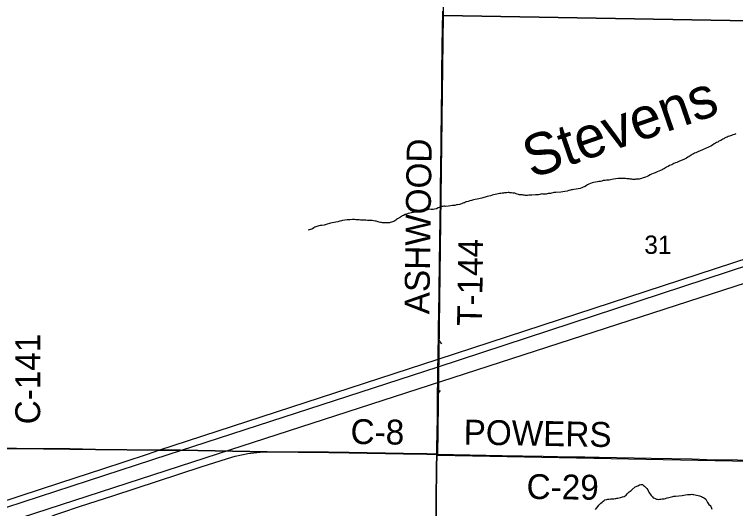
# Model space of a CAD drawing. Extents: x 2.4 to 73.1, y 4.5 to 25.6.
# Drawn here: x 33.042 to 33.865, y 21.55 to 22.114 of the extents above; entities that cross this region are included whole.
import ezdxf

# ---------------------------------------------------------------- set-up
doc = ezdxf.new("R2010")
doc.units = 0
for name, color, linetype in [('GM_X_County_Road', 7, 'Continuous'), ('GM_X_County_Road_Text', 7, 'Continuous'), ('GM_X_Minor_River', 7, 'Continuous'), ('GM_X_Minor_River_Text', 7, 'Continuous'), ('GM_X_Rail_Line', 7, 'Continuous'), ('GM_X_Section', 7, 'Continuous'), ('GM_X_Section_Text', 7, 'Continuous'), ('GM_X_Township', 7, 'Continuous'), ('GM_X_Township_Road', 7, 'Continuous'), ('GM_X_Township_Road_Text', 7, 'Continuous'), ('GM_X_US_Route', 7, 'Continuous'), ('SH_Cut_Line', 7, 'Continuous')]:
    doc.layers.add(name, color=color, linetype=linetype)

msp = doc.modelspace()

# ---------------------------------------------------------------- linework, layer by layer
at = {"layer": 'GM_X_County_Road'}
for points in [[(33.02085, 21.61856), (33.02249, 21.61855), (33.04476, 21.61844), (33.1054, 21.61773), (33.13457, 21.61727)], [(33.33053, 21.61456), (33.40077, 21.61389), (33.42409, 21.61352), (33.48627, 21.61249), (33.5127, 21.61206), (33.52446, 21.61197)], [(33.52446, 21.61197), (33.54336, 21.61163), (33.59868, 21.61066), (33.64561, 21.60974), (33.66177, 21.60951), (33.67979, 21.60917), (33.69316, 21.60895), (33.70031, 21.60883), (33.70932, 21.60865), (33.74941, 21.60779), (33.76868, 21.60744), (33.8156, 21.60659), (33.83237, 21.60616), (33.86719, 21.60561), (33.92469, 21.60447), (33.96819, 21.60357), (34.00176, 21.60283), (34.01849, 21.60247)]]:
    msp.add_lwpolyline(points, dxfattribs=at)
at = {"layer": 'GM_X_Minor_River'}
for points in [[(33.86552, 21.97768), (33.86379, 21.97715), (33.86207, 21.97663), (33.86034, 21.97591), (33.85824, 21.97521), (33.85651, 21.97468), (33.85536, 21.97414), (33.85401, 21.97342), (33.85248, 21.9727), (33.85151, 21.97215), (33.85036, 21.97161), (33.8494, 21.97107), (33.84843, 21.97033), (33.84728, 21.96979), (33.84612, 21.96925), (33.84477, 21.96834), (33.84343, 21.9678), (33.84208, 21.96707), (33.84073, 21.96616), (33.83861, 21.96489), (33.83668, 21.9638), (33.83495, 21.96289), (33.83341, 21.96198), (33.83168, 21.96126), (33.82995, 21.96055), (33.82803, 21.95984), (33.82669, 21.95911), (33.82534, 21.95858), (33.824, 21.95804), (33.82285, 21.9575)], [(33.82285, 21.9575), (33.82131, 21.95678), (33.81958, 21.95607), (33.81824, 21.95553), (33.81709, 21.95499), (33.81554, 21.95408), (33.81458, 21.95354), (33.81342, 21.95281), (33.81207, 21.95189), (33.81072, 21.95098), (33.80918, 21.95007), (33.80764, 21.94935), (33.80591, 21.94863), (33.80495, 21.94809), (33.80207, 21.94702), (33.80092, 21.94648), (33.79957, 21.94575), (33.79804, 21.94522), (33.7965, 21.9445), (33.79458, 21.94379), (33.79227, 21.94252), (33.78978, 21.94164), (33.78805, 21.94054), (33.78631, 21.93964), (33.78516, 21.93891), (33.78381, 21.93818), (33.78246, 21.93746), (33.78111, 21.93673), (33.77958, 21.93601), (33.77766, 21.9353), (33.77554, 21.93422), (33.77324, 21.93332), (33.77094, 21.93243), (33.76921, 21.93172), (33.76748, 21.93081), (33.76575, 21.92991), (33.76402, 21.929), (33.76229, 21.92829), (33.76095, 21.92775), (33.75961, 21.92741), (33.75769, 21.9267), (33.75636, 21.92654), (33.75521, 21.92619), (33.75369, 21.92604), (33.75235, 21.92588), (33.7514, 21.92591), (33.75045, 21.92574), (33.74874, 21.92578), (33.74779, 21.92581), (33.74684, 21.92583), (33.7459, 21.92605), (33.74495, 21.92607), (33.74382, 21.92629), (33.7423, 21.92652), (33.74097, 21.92655), (33.73927, 21.9266), (33.73794, 21.92663), (33.7368, 21.92666), (33.73566, 21.92669), (33.73452, 21.92672), (33.733, 21.92676), (33.7311, 21.9268), (33.72595, 21.92599), (33.72386, 21.92566), (33.72233, 21.92532), (33.72099, 21.92497), (33.71966, 21.92482), (33.71871, 21.92484), (33.71776, 21.92468), (33.71642, 21.92452), (33.7149, 21.92437), (33.71395, 21.92439), (33.71261, 21.92386), (33.71108, 21.92352), (33.70917, 21.92319), (33.70745, 21.92285), (33.70536, 21.92252), (33.70307, 21.9222), (33.70135, 21.92168), (33.69943, 21.92116), (33.69752, 21.92044), (33.69617, 21.91972), (33.69481, 21.91861), (33.69327, 21.9177), (33.69116, 21.91681), (33.68962, 21.91609), (33.6877, 21.91538), (33.6856, 21.91486), (33.68332, 21.91454), (33.68065, 21.91423), (33.67912, 21.91389), (33.67779, 21.91373), (33.67683, 21.91356), (33.67492, 21.91304), (33.673, 21.91233), (33.67033, 21.91183), (33.66785, 21.91151), (33.66557, 21.91119), (33.65986, 21.91096), (33.65891, 21.91079), (33.65777, 21.91063)], [(33.65777, 21.91063), (33.65643, 21.91029), (33.65509, 21.90994), (33.65376, 21.90979), (33.6528, 21.90962), (33.65109, 21.90947), (33.64995, 21.90931), (33.64899, 21.90896), (33.64652, 21.90902), (33.645, 21.90906), (33.64405, 21.90908), (33.64291, 21.90873), (33.64157, 21.90839), (33.64004, 21.90824), (33.63833, 21.90809), (33.63662, 21.90813), (33.63244, 21.90786), (33.6311, 21.9077), (33.63015, 21.90773), (33.62901, 21.90757), (33.62768, 21.90741), (33.62654, 21.90744), (33.62521, 21.90747), (33.62408, 21.90769), (33.62275, 21.90773), (33.62161, 21.90795), (33.62028, 21.90798), (33.61915, 21.9082), (33.6182, 21.90822), (33.61726, 21.90863), (33.61594, 21.90904), (33.61462, 21.90945), (33.61311, 21.90987), (33.61178, 21.9099), (33.61084, 21.91012), (33.60952, 21.91034), (33.60857, 21.91037), (33.60762, 21.91039), (33.60667, 21.9106), (33.60573, 21.91063), (33.60401, 21.91048), (33.60287, 21.91051), (33.60154, 21.91035), (33.6004, 21.91019), (33.59868, 21.91005), (33.59735, 21.9097), (33.59582, 21.90955), (33.5941, 21.90921), (33.59258, 21.90887), (33.59067, 21.90854), (33.58895, 21.90821), (33.58723, 21.90787), (33.58532, 21.90716), (33.58359, 21.90663), (33.58168, 21.90611), (33.57939, 21.9056), (33.57786, 21.90507), (33.57652, 21.90472), (33.57537, 21.90437), (33.57021, 21.90317), (33.56792, 21.90266), (33.56582, 21.90234), (33.56372, 21.90182), (33.56181, 21.9013), (33.55989, 21.90059), (33.55779, 21.90007), (33.55683, 21.89972), (33.55587, 21.89917), (33.55491, 21.89882), (33.55395, 21.89846), (33.55223, 21.89793), (33.54993, 21.89723), (33.54764, 21.89672), (33.54669, 21.89656), (33.54477, 21.89604), (33.54192, 21.89592), (33.53754, 21.89527), (33.5343, 21.89497), (33.53316, 21.895), (33.53202, 21.89503), (33.53107, 21.89486), (33.52993, 21.89489), (33.52878, 21.89435), (33.52686, 21.89383), (33.52571, 21.89329), (33.52378, 21.8922), (33.52168, 21.89168), (33.51997, 21.89135), (33.51883, 21.89138), (33.51769, 21.89141), (33.51636, 21.89163), (33.51446, 21.89149), (33.51254, 21.89078), (33.51102, 21.89044), (33.5093, 21.89029), (33.50778, 21.89014), (33.50644, 21.88979), (33.50492, 21.88964), (33.50358, 21.88948), (33.50263, 21.88913), (33.50167, 21.88896)], [(33.50167, 21.88896), (33.50053, 21.8888), (33.499, 21.88827), (33.49747, 21.88812), (33.49613, 21.88777), (33.49499, 21.88761), (33.49346, 21.88708), (33.49155, 21.88675), (33.48964, 21.88623), (33.4881, 21.88551), (33.48599, 21.88461), (33.48465, 21.88408), (33.48368, 21.88353), (33.48252, 21.88261), (33.47943, 21.8806), (33.47827, 21.87987), (33.47731, 21.87933), (33.47518, 21.87786), (33.47346, 21.87715), (33.47231, 21.87679), (33.47097, 21.87645), (33.47002, 21.87628), (33.46887, 21.87612), (33.46774, 21.87615), (33.46679, 21.87617), (33.46546, 21.87621), (33.46375, 21.87625), (33.46223, 21.87629), (33.4611, 21.87651), (33.45996, 21.87673), (33.45845, 21.87696), (33.45731, 21.87718), (33.45619, 21.87758), (33.45506, 21.87799), (33.45373, 21.87822), (33.45203, 21.87845), (33.45051, 21.87868), (33.449, 21.87891), (33.44729, 21.87895), (33.4452, 21.879), (33.44331, 21.87924), (33.44122, 21.87929), (33.43913, 21.87916), (33.43704, 21.87921), (33.43534, 21.87944), (33.43401, 21.87948), (33.43287, 21.8795), (33.43174, 21.87972), (33.43022, 21.87995), (33.42795, 21.88001), (33.42509, 21.8797), (33.42186, 21.87959), (33.419, 21.87929), (33.41652, 21.87878), (33.41537, 21.87843), (33.41365, 21.8779), (33.4125, 21.87755), (33.41116, 21.87721), (33.40907, 21.87688), (33.40697, 21.87655), (33.40468, 21.87623), (33.40296, 21.8759), (33.39798, 21.87412), (33.3955, 21.87362), (33.39302, 21.8733), (33.39092, 21.87297), (33.3894, 21.87282), (33.38825, 21.87247), (33.3871, 21.87212), (33.38595, 21.87158), (33.38499, 21.87103), (33.38383, 21.8703), (33.38229, 21.86939), (33.37999, 21.86869), (33.37865, 21.86834), (33.3775, 21.8678), (33.37731, 21.86781), (33.3775, 21.8678)], [(33.70514, 21.54898), (33.70808, 21.5527), (33.70906, 21.55382), (33.70984, 21.55475), (33.71139, 21.55604), (33.71275, 21.55733), (33.71392, 21.55825), (33.71508, 21.55917), (33.71605, 21.55991), (33.71815, 21.56042), (33.7193, 21.56077), (33.72025, 21.56075), (33.72139, 21.56091), (33.72272, 21.56088), (33.72367, 21.56104), (33.72462, 21.56102), (33.72633, 21.56116), (33.72748, 21.56132), (33.72843, 21.56149), (33.72957, 21.56165), (33.73072, 21.56181), (33.73206, 21.56216), (33.73358, 21.5625), (33.73608, 21.56338), (33.7378, 21.56391), (33.73895, 21.56445), (33.74011, 21.56518), (33.74148, 21.56685), (33.74245, 21.56778), (33.74362, 21.56889), (33.74479, 21.57), (33.74576, 21.57073), (33.74711, 21.57184), (33.7506, 21.57479), (33.75157, 21.57533), (33.75253, 21.57569), (33.75349, 21.57604), (33.7556, 21.57694), (33.75694, 21.57728), (33.75808, 21.57744), (33.75903, 21.57742), (33.76014, 21.57644), (33.76107, 21.57547), (33.76218, 21.57449), (33.76385, 21.57274), (33.76476, 21.5712), (33.7653, 21.57004), (33.76622, 21.56869), (33.76695, 21.56753), (33.76786, 21.56618), (33.76878, 21.56502), (33.76933, 21.56405)], [(33.76933, 21.56405), (33.77026, 21.56327), (33.77119, 21.5623), (33.7725, 21.56169), (33.77344, 21.56129), (33.77476, 21.56088), (33.7757, 21.56066), (33.77684, 21.56044), (33.77817, 21.5606), (33.77988, 21.56074), (33.78141, 21.56109), (33.7835, 21.56122), (33.78503, 21.56156), (33.78599, 21.56192), (33.78713, 21.56208), (33.78886, 21.5626), (33.79057, 21.56294), (33.79191, 21.56329), (33.79344, 21.56363), (33.79478, 21.56397), (33.79649, 21.56412), (33.8043, 21.56487), (33.80621, 21.5652), (33.80811, 21.56553), (33.81002, 21.56586), (33.81154, 21.56601), (33.81268, 21.56598), (33.81364, 21.56615), (33.81516, 21.5663), (33.81629, 21.56608), (33.81762, 21.56605), (33.81894, 21.56563), (33.82064, 21.56521), (33.82234, 21.56479), (33.82385, 21.56456), (33.82611, 21.56355), (33.82724, 21.56314), (33.82855, 21.56254), (33.82967, 21.56175), (33.83098, 21.56077), (33.83296, 21.55673), (33.83443, 21.5546), (33.83592, 21.55342), (33.83665, 21.55245), (33.8372, 21.55149), (33.83774, 21.55034), (33.8379, 21.54919)]]:
    msp.add_lwpolyline(points, dxfattribs=at)
at = {"layer": 'GM_X_Rail_Line'}
for points in [[(33.27514, 21.61267), (34.02561, 21.85583), (34.97621, 22.1674)], [(29.49738, 20.38454), (29.78056, 20.47623), (30.02642, 20.55584), (30.5317, 20.7222), (31.06173, 20.89547), (31.60226, 21.07108), (31.99378, 21.19809), (32.24901, 21.28076), (33.02045, 21.53011), (33.27514, 21.61267)]]:
    msp.add_lwpolyline(points, dxfattribs=at)
at = {"layer": 'GM_X_Section'}
for points in [[(33.53887, 22.61906), (34.04577, 22.61006), (34.0332, 22.10399), (33.5318, 22.11286), (33.53166, 22.11533)], [(33.5318, 22.11286), (34.0332, 22.10399), (34.01975, 21.60115), (33.52519, 21.61063)]]:
    msp.add_lwpolyline(points, close=True, dxfattribs=at)
at = {"layer": 'GM_X_Township'}
for points in [[(33.02237, 21.61883), (33.04465, 21.61871), (33.10528, 21.61801), (33.13446, 21.61754), (33.20667, 21.6168), (33.23156, 21.61645), (33.33041, 21.61484), (33.40065, 21.61417), (33.42397, 21.61379), (33.48615, 21.61277), (33.51258, 21.61234), (33.52434, 21.61225), (33.52424, 21.62342), (33.52442, 21.63243), (33.52478, 21.65761), (33.52495, 21.67005), (33.52504, 21.67844), (33.52506, 21.68435), (33.52514, 21.69243), (33.52517, 21.69647), (33.52538, 21.71216), (33.5256, 21.72074), (33.52563, 21.72288), (33.5261, 21.75179), (33.52618, 21.75863), (33.52636, 21.77106), (33.52671, 21.79904), (33.52712, 21.83075), (33.52789, 21.8808), (33.52823, 21.90007), (33.52843, 21.91748), (33.52872, 21.93831), (33.52905, 21.9666), (33.52923, 21.97997), (33.52949, 21.9952), (33.52966, 22.01012), (33.52979, 22.02411), (33.53005, 22.04556), (33.53042, 22.07914), (33.53055, 22.09686), (33.53083, 22.11768)], [(33.02237, 21.61883), (33.04465, 21.61871), (33.10528, 21.61801), (33.13446, 21.61754), (33.20667, 21.6168), (33.23156, 21.61645), (33.33041, 21.61484), (33.40065, 21.61417), (33.42397, 21.61379), (33.48615, 21.61277), (33.51258, 21.61234), (33.52434, 21.61225), (33.52388, 21.59657), (33.52348, 21.55929), (33.52326, 21.54065)]]:
    msp.add_lwpolyline(points, dxfattribs=at)
at = {"layer": 'GM_X_Township_Road'}
for points in [[(33.52984, 21.73807), (33.52784, 21.74024), (33.5265, 21.74291), (33.52622, 21.75152), (33.5263, 21.75835), (33.52648, 21.77079), (33.52683, 21.79877), (33.52723, 21.83047), (33.528, 21.88053), (33.52835, 21.8998), (33.52855, 21.9172), (33.52884, 21.93803), (33.52917, 21.96632), (33.52935, 21.97969), (33.5296, 21.99492), (33.52978, 22.00984), (33.52991, 22.02384), (33.53016, 22.04529), (33.53054, 22.07886), (33.53067, 22.09658), (33.53095, 22.1174)], [(33.52446, 21.61197), (33.52436, 21.62314), (33.52453, 21.63216), (33.5249, 21.65734), (33.52507, 21.66977), (33.52516, 21.67816), (33.52584, 21.68129), (33.52834, 21.68479)], [(33.01906, 21.51698), (33.0225, 21.51698), (33.03181, 21.51699), (33.03488, 21.51721), (33.03791, 21.51765), (33.04177, 21.51862), (33.04637, 21.52038), (33.05131, 21.52292), (33.05985, 21.52798), (33.06978, 21.53383), (33.0764, 21.53734), (33.08233, 21.54012), (33.08837, 21.54263), (33.09627, 21.54552), (33.11635, 21.55218), (33.15567, 21.56499), (33.2553, 21.59744), (33.28546, 21.60725), (33.29385, 21.60965), (33.30113, 21.61141), (33.30848, 21.61279), (33.31528, 21.6137), (33.32274, 21.61432), (33.33053, 21.61456)], [(33.02085, 21.61856), (33.02249, 21.61855), (33.04476, 21.61844), (33.1054, 21.61773), (33.13457, 21.61727)], [(33.33053, 21.61456), (33.40077, 21.61389), (33.42409, 21.61352), (33.48627, 21.61249), (33.5127, 21.61206), (33.52446, 21.61197)], [(33.51687, 21.084), (33.51693, 21.08841), (33.51701, 21.09773), (33.51725, 21.11637), (33.51849, 21.20801), (33.5193, 21.26703), (33.51984, 21.29964), (33.52086, 21.36177), (33.52162, 21.41302), (33.52236, 21.45806), (33.52291, 21.49534), (33.52338, 21.54038), (33.5236, 21.55902), (33.524, 21.59629), (33.52446, 21.61197)]]:
    msp.add_lwpolyline(points, dxfattribs=at)
at = {"layer": 'GM_X_US_Route'}
for p, q in [((33.20679, 21.61653), (33.52571, 21.72047)), ((33.23168, 21.61617), (33.5255, 21.71189))]:
    msp.add_line(p, q, dxfattribs=at)
for points in [[(33.52571, 21.72047), (33.98067, 21.86925), (34.00121, 21.87621), (34.01584, 21.88163), (34.02704, 21.8864)], [(33.5255, 21.71189), (33.98312, 21.8619), (34.00474, 21.86905), (34.01945, 21.87448), (34.02672, 21.87734)], [(33.01921, 21.55501), (33.04757, 21.56429), (33.09519, 21.57971), (33.14308, 21.59527), (33.19385, 21.61203), (33.20679, 21.61653)], [(33.03344, 21.55168), (33.12659, 21.58187), (33.2176, 21.61158), (33.23168, 21.61617)]]:
    msp.add_lwpolyline(points, dxfattribs=at)
at = {"layer": 'SH_Cut_Line'}
for points in [[(33.52326, 21.54065), (33.52348, 21.55929), (33.52388, 21.59657), (33.52434, 21.61225), (33.51258, 21.61234), (33.48615, 21.61277), (33.42397, 21.61379), (33.40065, 21.61417), (33.33041, 21.61484), (33.23156, 21.61645), (33.20667, 21.6168), (33.13446, 21.61754), (33.10528, 21.61801), (33.04465, 21.61871), (33.02237, 21.61883)], [(33.02237, 21.61883), (33.04465, 21.61871), (33.10528, 21.61801), (33.13446, 21.61754), (33.20667, 21.6168), (33.23156, 21.61645), (33.33041, 21.61484), (33.40065, 21.61417), (33.42397, 21.61379), (33.48615, 21.61277), (33.51258, 21.61234), (33.52434, 21.61225), (33.52388, 21.59657), (33.52348, 21.55929), (33.52326, 21.54065)]]:
    msp.add_lwpolyline(points, dxfattribs=at)

# ---------------------------------------------------------------- texts
at = {"layer": 'GM_X_County_Road_Text'}
for s, rotation, p in [('C-141', 90, (33.07151, 21.64613)), ('C-8', 359.21439, (33.42556, 21.62376)), ('POWERS', 358.98658, (33.55453, 21.62313)), ('C-29', 359.31382, (33.62646, 21.56095))]:
    msp.add_text(s, height=0.028409, rotation=rotation, dxfattribs=at).set_placement(p)
at = {"layer": 'GM_X_Minor_River_Text'}
msp.add_text('Stevens', height=0.04737, rotation=19.04053, dxfattribs=at).set_placement((33.63232, 21.92657))
at = {"layer": 'GM_X_Section_Text'}
msp.add_text('31', height=0.020928, rotation=0.00001, dxfattribs=at).set_placement((33.7609, 21.84074))
at = {"layer": 'GM_X_Township_Road_Text'}
for s, rotation, p in [('ASHWOOD', 89.19105, (33.51556, 21.77168)), ('T-144', 89.17161, (33.57562, 21.75844))]:
    msp.add_text(s, height=0.028409, rotation=rotation, dxfattribs=at).set_placement(p)

doc.saveas('drawing.dxf')
